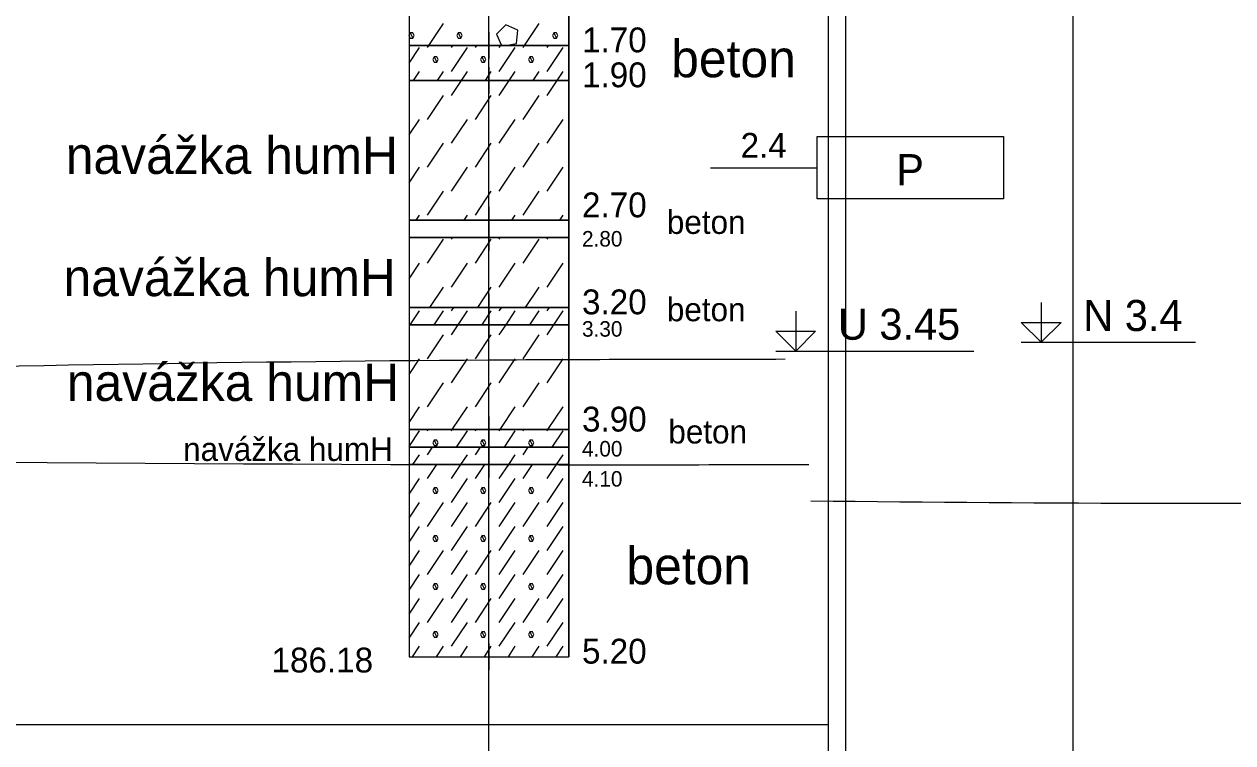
# Model space of a CAD drawing. Extents: x 3042 to 4120, y 576 to 2694.
# Drawn here: x 3509.88 to 3544.48, y 1143.21 to 1163.79 of the extents above; entities that cross this region are included whole.
import ezdxf

# ---------------------------------------------------------------- set-up
doc = ezdxf.new("R2010")
doc.units = 0
for name, color, linetype in [('17', 7, 'Continuous'), ('18', 7, 'Continuous'), ('51', 7, 'Continuous'), ('52', 7, 'Continuous'), ('53', 7, 'Continuous'), ('56', 7, 'Continuous'), ('61', 7, 'Continuous'), ('62', 7, 'Continuous'), ('HPV', 7, 'Continuous'), ('komunikace', 7, 'Continuous'), ('pomocna', 7, 'Continuous'), ('rozhraní', 7, 'Continuous')]:
    doc.layers.add(name, color=color, linetype=linetype)

msp = doc.modelspace()

# ---------------------------------------------------------------- linework, layer by layer
at = {"layer": '18'}
for p, q in [((3523.182, 1145.679), (3523.182, 1171.679)), ((3523.182, 1146.06), (3523.182, 1145.298)), ((3522.801, 1145.679), (3523.563, 1145.679))]:
    msp.add_line(p, q, dxfattribs=at)
at = {"layer": '51'}
for p, q in [((3521.462, 1163.179), (3521.88, 1163.806)), ((3524.205, 1163.179), (3524.623, 1163.806)), ((3523.404, 1163.502), (3523.548, 1163.179)), ((3520.896, 1162.673), (3521.194, 1163.121)), ((3521.423, 1163.121), (3521.462, 1163.179)), ((3522.109, 1163.121), (3522.148, 1163.179)), ((3522.109, 1162.435), (3522.566, 1163.121)), ((3522.795, 1163.121), (3522.834, 1163.179)), ((3523.48, 1163.121), (3523.52, 1163.179)), ((3523.48, 1162.435), (3523.938, 1163.121)), ((3524.166, 1163.121), (3524.205, 1163.179)), ((3524.852, 1163.121), (3524.891, 1163.179)), ((3524.852, 1162.435), (3525.309, 1163.121)), ((3521.024, 1162.179), (3521.194, 1162.435)), ((3521.71, 1162.179), (3521.88, 1162.435)), ((3522.396, 1162.179), (3522.566, 1162.435)), ((3523.081, 1162.179), (3523.252, 1162.435)), ((3523.767, 1162.179), (3523.938, 1162.435)), ((3524.453, 1162.179), (3524.623, 1162.435)), ((3525.139, 1162.179), (3525.309, 1162.435)), ((3522.109, 1161.749), (3522.396, 1162.179)), ((3523.48, 1161.749), (3523.767, 1162.179)), ((3524.852, 1161.749), (3525.139, 1162.179)), ((3521.423, 1161.063), (3521.88, 1161.749)), ((3522.795, 1161.063), (3523.252, 1161.749)), ((3524.166, 1161.063), (3524.623, 1161.749)), ((3520.896, 1160.615), (3521.194, 1161.063)), ((3522.109, 1160.377), (3522.566, 1161.063)), ((3523.48, 1160.377), (3523.938, 1161.063)), ((3524.852, 1160.377), (3525.309, 1161.063)), ((3521.423, 1159.692), (3521.88, 1160.377)), ((3522.795, 1159.692), (3523.252, 1160.377)), ((3524.166, 1159.692), (3524.623, 1160.377)), ((3520.896, 1159.244), (3521.194, 1159.692)), ((3522.109, 1159.006), (3522.566, 1159.692)), ((3523.48, 1159.006), (3523.938, 1159.692)), ((3524.852, 1159.006), (3525.309, 1159.692)), ((3521.423, 1158.32), (3521.88, 1159.006)), ((3522.795, 1158.32), (3523.252, 1159.006)), ((3524.166, 1158.32), (3524.623, 1159.006)), ((3521.101, 1158.179), (3521.194, 1158.32)), ((3522.472, 1158.179), (3522.566, 1158.32)), ((3523.844, 1158.179), (3523.938, 1158.32)), ((3525.215, 1158.179), (3525.309, 1158.32)), ((3521.423, 1156.948), (3521.88, 1157.634)), ((3522.109, 1157.634), (3522.139, 1157.679)), ((3522.795, 1156.948), (3523.252, 1157.634)), ((3523.48, 1157.634), (3523.51, 1157.679)), ((3524.166, 1156.948), (3524.623, 1157.634)), ((3524.852, 1157.634), (3524.882, 1157.679)), ((3520.896, 1156.5), (3521.194, 1156.948)), ((3522.109, 1156.263), (3522.566, 1156.948)), ((3523.48, 1156.263), (3523.938, 1156.948)), ((3524.852, 1156.263), (3525.309, 1156.948)), ((3521.491, 1155.679), (3521.88, 1156.263)), ((3522.863, 1155.679), (3523.252, 1156.263)), ((3524.235, 1155.679), (3524.623, 1156.263)), ((3520.929, 1155.179), (3521.194, 1155.577)), ((3521.615, 1155.179), (3521.88, 1155.577)), ((3522.109, 1155.577), (3522.177, 1155.679)), ((3522.301, 1155.179), (3522.566, 1155.577)), ((3522.987, 1155.179), (3523.252, 1155.577)), ((3523.48, 1155.577), (3523.549, 1155.679)), ((3523.673, 1155.179), (3523.938, 1155.577)), ((3524.358, 1155.179), (3524.623, 1155.577)), ((3524.852, 1155.577), (3524.92, 1155.679)), ((3525.044, 1155.179), (3525.309, 1155.577)), ((3522.109, 1154.891), (3522.301, 1155.179)), ((3523.48, 1154.891), (3523.673, 1155.179)), ((3524.852, 1154.891), (3525.044, 1155.179)), ((3521.423, 1154.205), (3521.88, 1154.891)), ((3522.795, 1154.205), (3523.252, 1154.891)), ((3524.166, 1154.205), (3524.623, 1154.891)), ((3520.896, 1153.757), (3521.194, 1154.205)), ((3522.109, 1153.519), (3522.566, 1154.205)), ((3523.48, 1153.519), (3523.938, 1154.205)), ((3524.852, 1153.519), (3525.309, 1154.205)), ((3521.423, 1152.834), (3521.88, 1153.519)), ((3522.795, 1152.834), (3523.252, 1153.519)), ((3524.166, 1152.834), (3524.623, 1153.519)), ((3520.896, 1152.386), (3521.194, 1152.834)), ((3522.13, 1152.179), (3522.566, 1152.834)), ((3523.501, 1152.179), (3523.938, 1152.834)), ((3524.873, 1152.179), (3525.309, 1152.834)), ((3520.896, 1151.7), (3521.194, 1152.148)), ((3521.423, 1152.148), (3521.444, 1152.179)), ((3522.109, 1152.148), (3522.13, 1152.179)), ((3522.254, 1151.679), (3522.566, 1152.148)), ((3522.795, 1152.148), (3522.816, 1152.179)), ((3523.48, 1152.148), (3523.501, 1152.179)), ((3523.625, 1151.679), (3523.938, 1152.148)), ((3524.166, 1152.148), (3524.187, 1152.179)), ((3524.852, 1152.148), (3524.873, 1152.179)), ((3524.997, 1151.679), (3525.309, 1152.148)), ((3521.423, 1151.462), (3521.568, 1151.679)), ((3522.795, 1151.462), (3522.94, 1151.679)), ((3524.166, 1151.462), (3524.311, 1151.679)), ((3521.006, 1151.179), (3521.194, 1151.462)), ((3522.378, 1151.179), (3522.566, 1151.462)), ((3523.749, 1151.179), (3523.938, 1151.462)), ((3525.121, 1151.179), (3525.309, 1151.462)), ((3521.423, 1150.776), (3521.692, 1151.179)), ((3522.109, 1150.776), (3522.378, 1151.179)), ((3522.795, 1150.776), (3523.063, 1151.179)), ((3523.48, 1150.776), (3523.749, 1151.179)), ((3524.166, 1150.776), (3524.435, 1151.179)), ((3524.852, 1150.776), (3525.121, 1151.179)), ((3520.896, 1150.328), (3521.194, 1150.776)), ((3522.109, 1150.09), (3522.566, 1150.776)), ((3523.48, 1150.09), (3523.938, 1150.776)), ((3524.852, 1150.09), (3525.309, 1150.776)), ((3520.896, 1149.642), (3521.194, 1150.09)), ((3521.423, 1149.405), (3521.88, 1150.09)), ((3522.109, 1149.405), (3522.566, 1150.09)), ((3522.795, 1149.405), (3523.252, 1150.09)), ((3523.48, 1149.405), (3523.938, 1150.09)), ((3524.166, 1149.405), (3524.623, 1150.09)), ((3524.852, 1149.405), (3525.309, 1150.09)), ((3520.896, 1148.957), (3521.194, 1149.405)), ((3522.109, 1148.719), (3522.566, 1149.405)), ((3523.48, 1148.719), (3523.938, 1149.405)), ((3524.852, 1148.719), (3525.309, 1149.405)), ((3520.896, 1148.271), (3521.194, 1148.719)), ((3521.423, 1148.033), (3521.88, 1148.719)), ((3522.109, 1148.033), (3522.566, 1148.719)), ((3522.795, 1148.033), (3523.252, 1148.719)), ((3523.48, 1148.033), (3523.938, 1148.719)), ((3524.166, 1148.033), (3524.623, 1148.719)), ((3524.852, 1148.033), (3525.309, 1148.719)), ((3520.896, 1147.585), (3521.194, 1148.033)), ((3522.109, 1147.347), (3522.566, 1148.033)), ((3523.48, 1147.347), (3523.938, 1148.033)), ((3524.852, 1147.347), (3525.309, 1148.033)), ((3520.896, 1146.899), (3521.194, 1147.347)), ((3521.423, 1146.661), (3521.88, 1147.347)), ((3522.109, 1146.661), (3522.566, 1147.347)), ((3522.795, 1146.661), (3523.252, 1147.347)), ((3523.48, 1146.661), (3523.938, 1147.347)), ((3524.166, 1146.661), (3524.623, 1147.347)), ((3524.852, 1146.661), (3525.309, 1147.347)), ((3520.896, 1146.213), (3521.194, 1146.661)), ((3522.109, 1145.976), (3522.566, 1146.661)), ((3523.48, 1145.976), (3523.938, 1146.661)), ((3524.852, 1145.976), (3525.309, 1146.661)), ((3520.997, 1145.679), (3521.194, 1145.976)), ((3521.683, 1145.679), (3521.88, 1145.976)), ((3522.368, 1145.679), (3522.566, 1145.976)), ((3523.054, 1145.679), (3523.252, 1145.976)), ((3523.74, 1145.679), (3523.938, 1145.976)), ((3524.426, 1145.679), (3524.623, 1145.976)), ((3525.112, 1145.679), (3525.309, 1145.976))]:
    msp.add_line(p, q, dxfattribs=at)
for points in [[(3520.896, 1163.179), (3525.468, 1163.179), (3525.468, 1170.179), (3520.896, 1170.179)], [(3520.896, 1162.179), (3525.468, 1162.179), (3525.468, 1163.179), (3520.896, 1163.179)], [(3520.896, 1158.179), (3525.468, 1158.179), (3525.468, 1162.179), (3520.896, 1162.179)], [(3520.896, 1157.679), (3525.468, 1157.679), (3525.468, 1158.179), (3520.896, 1158.179)], [(3520.896, 1155.679), (3525.468, 1155.679), (3525.468, 1157.679), (3520.896, 1157.679)], [(3520.896, 1155.179), (3525.468, 1155.179), (3525.468, 1155.679), (3520.896, 1155.679)], [(3520.896, 1152.179), (3525.468, 1152.179), (3525.468, 1155.179), (3520.896, 1155.179)], [(3520.896, 1151.679), (3525.468, 1151.679), (3525.468, 1152.179), (3520.896, 1152.179)], [(3520.896, 1151.179), (3525.468, 1151.179), (3525.468, 1151.679), (3520.896, 1151.679)], [(3520.896, 1145.679), (3525.468, 1145.679), (3525.468, 1151.179), (3520.896, 1151.179)]]:
    msp.add_lwpolyline(points, close=True, dxfattribs=at)
for points in [[(3523.67, 1163.179), (3523.976, 1163.235), (3524.014, 1163.616), (3523.671, 1163.768), (3523.404, 1163.502)], [(3520.928, 1163.54), (3520.89, 1163.464), (3520.928, 1163.387), (3521.004, 1163.387), (3521.042, 1163.464), (3521.004, 1163.54), (3520.928, 1163.54), (3521.004, 1163.387)], [(3522.299, 1163.54), (3522.261, 1163.464), (3522.299, 1163.387), (3522.376, 1163.387), (3522.414, 1163.464), (3522.376, 1163.54), (3522.299, 1163.54), (3522.376, 1163.387)], [(3525.043, 1163.54), (3525.004, 1163.464), (3525.043, 1163.387), (3525.119, 1163.387), (3525.157, 1163.464), (3525.119, 1163.54), (3525.043, 1163.54), (3525.119, 1163.387)], [(3521.614, 1162.854), (3521.575, 1162.778), (3521.614, 1162.702), (3521.69, 1162.702), (3521.728, 1162.778), (3521.69, 1162.854), (3521.614, 1162.854), (3521.69, 1162.702)], [(3522.985, 1162.854), (3522.947, 1162.778), (3522.985, 1162.702), (3523.061, 1162.702), (3523.099, 1162.778), (3523.061, 1162.854), (3522.985, 1162.854), (3523.061, 1162.702)], [(3524.357, 1162.854), (3524.319, 1162.778), (3524.357, 1162.702), (3524.433, 1162.702), (3524.471, 1162.778), (3524.433, 1162.854), (3524.357, 1162.854), (3524.433, 1162.702)], [(3521.614, 1151.881), (3521.575, 1151.805), (3521.614, 1151.729), (3521.69, 1151.729), (3521.728, 1151.805), (3521.69, 1151.881), (3521.614, 1151.881), (3521.69, 1151.729)], [(3522.985, 1151.881), (3522.947, 1151.805), (3522.985, 1151.729), (3523.061, 1151.729), (3523.099, 1151.805), (3523.061, 1151.881), (3522.985, 1151.881), (3523.061, 1151.729)], [(3524.357, 1151.881), (3524.319, 1151.805), (3524.357, 1151.729), (3524.433, 1151.729), (3524.471, 1151.805), (3524.433, 1151.881), (3524.357, 1151.881), (3524.433, 1151.729)], [(3521.614, 1150.51), (3521.575, 1150.433), (3521.614, 1150.357), (3521.69, 1150.357), (3521.728, 1150.433), (3521.69, 1150.51), (3521.614, 1150.51), (3521.69, 1150.357)], [(3522.985, 1150.51), (3522.947, 1150.433), (3522.985, 1150.357), (3523.061, 1150.357), (3523.099, 1150.433), (3523.061, 1150.51), (3522.985, 1150.51), (3523.061, 1150.357)], [(3524.357, 1150.51), (3524.319, 1150.433), (3524.357, 1150.357), (3524.433, 1150.357), (3524.471, 1150.433), (3524.433, 1150.51), (3524.357, 1150.51), (3524.433, 1150.357)], [(3521.614, 1149.138), (3521.575, 1149.062), (3521.614, 1148.986), (3521.69, 1148.986), (3521.728, 1149.062), (3521.69, 1149.138), (3521.614, 1149.138), (3521.69, 1148.986)], [(3522.985, 1149.138), (3522.947, 1149.062), (3522.985, 1148.986), (3523.061, 1148.986), (3523.099, 1149.062), (3523.061, 1149.138), (3522.985, 1149.138), (3523.061, 1148.986)], [(3524.357, 1149.138), (3524.319, 1149.062), (3524.357, 1148.986), (3524.433, 1148.986), (3524.471, 1149.062), (3524.433, 1149.138), (3524.357, 1149.138), (3524.433, 1148.986)], [(3521.614, 1147.766), (3521.575, 1147.69), (3521.614, 1147.614), (3521.69, 1147.614), (3521.728, 1147.69), (3521.69, 1147.766), (3521.614, 1147.766), (3521.69, 1147.614)], [(3522.985, 1147.766), (3522.947, 1147.69), (3522.985, 1147.614), (3523.061, 1147.614), (3523.099, 1147.69), (3523.061, 1147.766), (3522.985, 1147.766), (3523.061, 1147.614)], [(3524.357, 1147.766), (3524.319, 1147.69), (3524.357, 1147.614), (3524.433, 1147.614), (3524.471, 1147.69), (3524.433, 1147.766), (3524.357, 1147.766), (3524.433, 1147.614)], [(3521.614, 1146.395), (3521.575, 1146.319), (3521.614, 1146.242), (3521.69, 1146.242), (3521.728, 1146.319), (3521.69, 1146.395), (3521.614, 1146.395), (3521.69, 1146.242)], [(3522.985, 1146.395), (3522.947, 1146.319), (3522.985, 1146.242), (3523.061, 1146.242), (3523.099, 1146.319), (3523.061, 1146.395), (3522.985, 1146.395), (3523.061, 1146.242)], [(3524.357, 1146.395), (3524.319, 1146.319), (3524.357, 1146.242), (3524.433, 1146.242), (3524.471, 1146.319), (3524.433, 1146.395), (3524.357, 1146.395), (3524.433, 1146.242)]]:
    msp.add_lwpolyline(points, dxfattribs=at)
at = {"layer": '53'}
for p, q in [((3520.896, 1171.679), (3520.896, 1145.679)), ((3525.468, 1171.679), (3525.468, 1145.679)), ((3520.896, 1163.179), (3525.468, 1163.179)), ((3520.896, 1162.179), (3525.468, 1162.179)), ((3520.896, 1158.179), (3525.468, 1158.179)), ((3520.896, 1157.679), (3525.468, 1157.679)), ((3520.896, 1155.679), (3525.468, 1155.679)), ((3520.896, 1155.179), (3525.468, 1155.179)), ((3520.896, 1152.179), (3525.468, 1152.179)), ((3520.896, 1151.679), (3525.468, 1151.679)), ((3520.896, 1151.179), (3525.468, 1151.179)), ((3520.896, 1145.679), (3525.468, 1145.679))]:
    msp.add_line(p, q, dxfattribs=at)
at = {"layer": '56'}
for p, q in [((3523.182, 1163.56), (3523.182, 1162.798)), ((3522.801, 1163.179), (3523.563, 1163.179)), ((3523.182, 1162.56), (3523.182, 1161.798)), ((3522.801, 1162.179), (3523.563, 1162.179)), ((3523.182, 1158.56), (3523.182, 1157.798)), ((3522.801, 1158.179), (3523.563, 1158.179)), ((3523.182, 1158.06), (3523.182, 1157.298)), ((3522.801, 1157.679), (3523.563, 1157.679)), ((3523.182, 1156.06), (3523.182, 1155.298)), ((3522.801, 1155.679), (3523.563, 1155.679)), ((3523.182, 1155.56), (3523.182, 1154.798)), ((3522.801, 1155.179), (3523.563, 1155.179)), ((3523.182, 1152.56), (3523.182, 1151.798)), ((3522.801, 1152.179), (3523.563, 1152.179)), ((3523.182, 1152.06), (3523.182, 1151.298)), ((3522.801, 1151.679), (3523.563, 1151.679)), ((3523.182, 1151.56), (3523.182, 1150.798)), ((3522.801, 1151.179), (3523.563, 1151.179)), ((3523.182, 1146.06), (3523.182, 1145.298)), ((3522.801, 1145.679), (3523.563, 1145.679))]:
    msp.add_line(p, q, dxfattribs=at)
at = {"layer": '61'}
for p, q in [((3531.395, 1154.429), (3537.067, 1154.429)), ((3538.422, 1154.679), (3543.417, 1154.679))]:
    msp.add_line(p, q, dxfattribs=at)
for points in [[(3538.993, 1155.822), (3538.993, 1154.679), (3538.422, 1155.251), (3539.565, 1155.251), (3538.993, 1154.679)], [(3531.966, 1155.572), (3531.966, 1154.429), (3531.395, 1155.001), (3532.538, 1155.001), (3531.966, 1154.429)]]:
    msp.add_lwpolyline(points, dxfattribs=at)
at = {"layer": '62'}
msp.add_line((3529.532, 1159.679), (3532.58, 1159.679), dxfattribs=at)
msp.add_lwpolyline([(3537.914, 1158.79), (3532.58, 1158.79), (3532.58, 1160.568), (3537.914, 1160.568), (3537.914, 1158.79)], dxfattribs=at)
at = {"layer": 'HPV'}
msp.add_spline([(3244.526, 1150.071), (3259.592, 1150.071), (3342.022, 1151.082), (3387.314, 1151.702), (3432.605, 1152.427), (3477.894, 1153.253), (3523.182, 1154.177), (3531.662, 1154.202)], degree=3, dxfattribs=at)
at = {"layer": 'komunikace'}
for q in [(3532.902, 1168.471), (3425.672, 1143.728)]:
    msp.add_line((3532.902, 1143.728), q, dxfattribs=at)
at = {"layer": 'pomocna'}
for p, q in [((3533.402, 1114.398), (3533.402, 1173.129)), ((3539.912, 1114.398), (3539.912, 1173.129)), ((3523.182, 1114.398), (3523.182, 1172.898)), ((3532.902, 1114.398), (3532.902, 1172.898))]:
    msp.add_line(p, q, dxfattribs=at)
at = {"layer": 'rozhraní'}
for points in [[(3428.263, 1151.881), (3433.252, 1151.907), (3523.182, 1151.179), (3532.347, 1151.179)], [(3563.861, 1150.423), (3552.84, 1150.129), (3532.396, 1150.129)]]:
    msp.add_spline(points, degree=3, dxfattribs=at)

# ---------------------------------------------------------------- texts
at = {"layer": '17'}
msp.add_text('186.18', height=0.7112, dxfattribs=at).set_placement((3516.959, 1145.227))
at = {"layer": '52'}
for s, height, p in [('1.70', 0.7112, (3525.849, 1162.981)), ('beton', 1.0668, (3528.401, 1162.268)), ('1.90', 0.7112, (3525.849, 1161.981)), ('navážka humH', 1.0668, (3511.067, 1159.501)), ('2.70', 0.7112, (3525.849, 1158.258)), ('beton', 0.6731, (3528.278, 1157.783)), ('2.80', 0.4445, (3525.849, 1157.421)), ('navážka humH', 1.0668, (3511.004, 1156.001)), ('3.20', 0.7112, (3525.849, 1155.481)), ('beton', 0.6731, (3528.278, 1155.283)), ('3.30', 0.4445, (3525.849, 1154.841)), ('navážka humH', 1.0668, (3511.099, 1153.001)), ('3.90', 0.7112, (3525.849, 1152.125)), ('beton', 0.6731, (3528.321, 1151.783)), ('navážka humH', 0.6731, (3514.428, 1151.283)), ('4.00', 0.4445, (3525.849, 1151.41)), ('4.10', 0.4445, (3525.849, 1150.548)), ('beton', 1.0668, (3527.119, 1147.751)), ('5.20', 0.7112, (3525.849, 1145.481))]:
    msp.add_text(s, height=height, dxfattribs=at).set_placement(p)
at = {"layer": '61'}
for s, p in [('N 3.4', (3540.2, 1155.003)), ('U 3.45', (3533.173, 1154.753))]:
    msp.add_text(s, height=0.889, dxfattribs=at).set_placement(p)
at = {"layer": '62'}
for s, height, p in [('2.4', 0.7112, (3530.389, 1159.964)), ('P', 0.889, (3534.845, 1159.178))]:
    msp.add_text(s, height=height, dxfattribs=at).set_placement(p)

doc.saveas('drawing.dxf')
